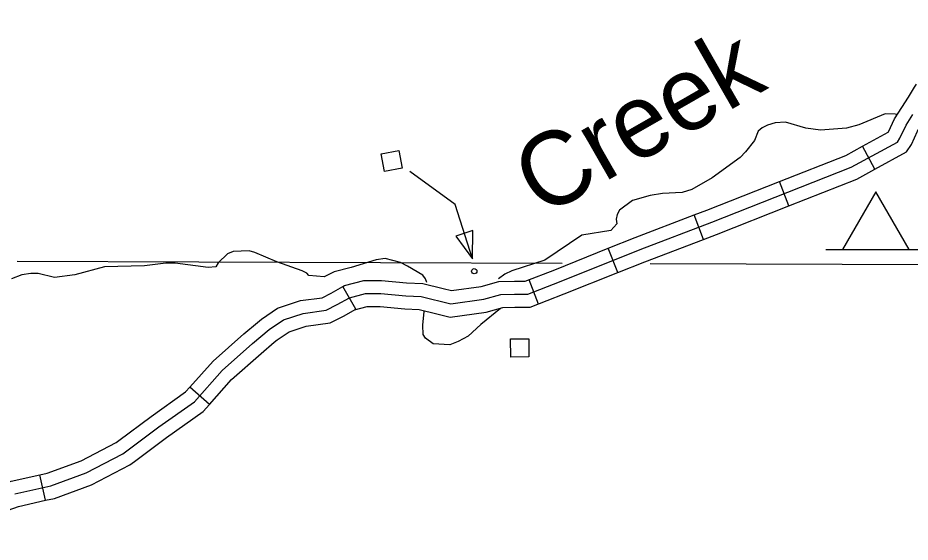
# Model space of a CAD drawing. Extents: x -19 to 366, y -4 to 359.
# Drawn here: x 136.395 to 137.366, y 192.721 to 193.292 of the extents above; entities that cross this region are included whole.
import ezdxf

# ---------------------------------------------------------------- set-up
doc = ezdxf.new("R2010")
doc.units = 0
for name, color, linetype in [('21', 7, 'Continuous'), ('60', 7, 'Continuous'), ('R_Axis Annot', 7, 'Continuous'), ('R_ROW Annot', 7, 'Continuous'), ('R_Temp Easement', 7, 'Continuous'), ('Sheet Fence', 7, 'Continuous'), ('T_Indications', 7, 'Continuous')]:
    doc.layers.add(name, color=color, linetype=linetype)

msp = doc.modelspace()

# ---------------------------------------------------------------- linework, layer by layer
at = {"layer": '21'}
for points in [[(136.79383, 193.12435), (136.79019, 193.14373), (136.80963, 193.14738), (136.81327, 193.128)], [(136.89013, 193.05998), (136.87174, 193.05405), (136.88983, 193.02944)], [(136.95095, 192.94219), (136.95113, 192.92248), (136.93136, 192.92229), (136.93118, 192.942)]]:
    msp.add_lwpolyline(points, close=True, dxfattribs=at)
msp.add_lwpolyline([(136.88983, 193.02944), (136.87086, 193.08829), (136.82153, 193.12437)], dxfattribs=at)
msp.add_circle((136.89166, 193.01575), 0.00284, dxfattribs=at)
at = {"layer": '60'}
msp.add_line((137.2746, 193.03954), (137.38326, 193.03954), dxfattribs=at)
msp.add_lwpolyline([(137.29271, 193.03954), (137.36515, 193.03954), (137.32893, 193.10228)], close=True, dxfattribs=at)
at = {"layer": 'R_Axis Annot'}
for points in [[(136.98752, 193.02417), (136.39393, 193.02618)], [(137.39691, 193.02279), (137.08328, 193.02385)]]:
    msp.add_lwpolyline(points, dxfattribs=at)
at = {"layer": 'R_ROW Annot'}
for p, q in [((137.32783, 193.12685), (137.31425, 193.15181)), ((137.23433, 193.08706), (137.22392, 193.11349)), ((137.14111, 193.05048), (137.13096, 193.07702)), ((137.04809, 193.01438), (137.03753, 193.04075)), ((136.96162, 192.98003), (136.95127, 193.00648))]:
    msp.add_line(p, q, dxfattribs=at)
for points in [[(137.31425, 193.15181), (137.34247, 193.16716), (137.34263, 193.16741), (137.34935, 193.18177), (137.35714, 193.19412), (137.36434, 193.20534), (137.37102, 193.21627), (137.37321, 193.21955)], [(137.32783, 193.12685), (137.36242, 193.14567), (137.36756, 193.15364), (137.37433, 193.16812), (137.3811, 193.17886), (137.38842, 193.19026), (137.39497, 193.20098), (137.39685, 193.2038)], [(137.35245, 193.15641), (137.35509, 193.16053), (137.36184, 193.17495), (137.36912, 193.18649)], [(136.94986, 192.99068), (136.98444, 193.00421), (137.0722, 193.03933), (137.15015, 193.06915), (137.30211, 193.12904), (137.35245, 193.15641)], [(137.22391, 193.11349), (137.29609, 193.14193), (137.31425, 193.15181)], [(137.23433, 193.08706), (137.30813, 193.11614), (137.32783, 193.12685)], [(137.13096, 193.07702), (137.14501, 193.08239), (137.22391, 193.11349)], [(137.14111, 193.05048), (137.15529, 193.05591), (137.23433, 193.08706)], [(137.03753, 193.04075), (137.06702, 193.05255), (137.13096, 193.07702)], [(137.04809, 193.01438), (137.07738, 193.0261), (137.14111, 193.05048)], [(136.94718, 193.00488), (136.97921, 193.01742), (137.03753, 193.04075)], [(136.95255, 192.97647), (136.98967, 192.991), (137.04809, 193.01438)]]:
    msp.add_lwpolyline(points, dxfattribs=at)
at = {"layer": 'R_Temp Easement'}
for points in [[(137.35224, 193.1865), (137.34982, 193.18682), (137.33923, 193.18716), (137.31054, 193.17529), (137.29694, 193.17145), (137.26859, 193.16944), (137.2527, 193.17166), (137.23037, 193.17802), (137.21941, 193.17722), (137.2111, 193.17491), (137.20506, 193.17186), (137.20091, 193.16843), (137.1968, 193.15817), (137.18702, 193.14561), (137.181, 193.13952), (137.15084, 193.1174), (137.12858, 193.10479), (137.11801, 193.10134), (137.09646, 193.1005), (137.08324, 193.09817), (137.06398, 193.09279), (137.04965, 193.08211), (137.0474, 193.07755), (137.04629, 193.07261), (137.04707, 193.06731), (137.04029, 193.06007), (137.00893, 193.05502), (136.96859, 193.02793), (136.93272, 193.01603), (136.92479, 193.01259), (136.91813, 193.00742)], [(136.84014, 193.00331), (136.83865, 193.0076), (136.83569, 193.01156), (136.81901, 193.02131), (136.8115, 193.0253), (136.79447, 193.02971), (136.78473, 193.0282), (136.7577, 193.01966), (136.73909, 193.01519), (136.72813, 193.00979), (136.71171, 193.0112), (136.70924, 193.01367), (136.70411, 193.01632), (136.67682, 193.02603), (136.65292, 193.03599), (136.64671, 193.0378), (136.62931, 193.03723)], [(136.62931, 193.03723), (136.62289, 193.03455), (136.61272, 193.02502), (136.6101, 193.02046), (136.60178, 193.01967), (136.56584, 193.02447), (136.55601, 193.02443), (136.53258, 193.02168), (136.4891, 193.02038), (136.45662, 193.01191), (136.4347, 193.00879), (136.41691, 193.01328), (136.40897, 193.01325), (136.39914, 193.01169), (136.38782, 193.00747)], [(136.83848, 192.94275), (136.83619, 192.94691), (136.83577, 192.95715), (136.83722, 192.97196), (136.83706, 192.97256)], [(136.92026, 192.9751), (136.89891, 192.95777), (136.88498, 192.9452), (136.87404, 192.93909), (136.86498, 192.93564), (136.84682, 192.93671), (136.83848, 192.94275)]]:
    msp.add_lwpolyline(points, dxfattribs=at)
at = {"layer": 'Sheet Fence'}
for points in [[(139.44064, 1.53154), (139.25106, 10.14733), (139.06082, 18.76327), (138.86992, 27.37935), (138.67836, 35.99557), (138.48613, 44.61194), (138.29325, 53.22845), (138.09971, 61.84511), (137.9055, 70.46191), (137.71065, 79.07885), (137.51513, 87.69595), (137.31896, 96.31318), (137.12214, 104.93057), (136.92466, 113.54809), (136.72653, 122.16577), (136.52775, 130.78359), (136.32832, 139.40156), (136.12824, 148.01968), (135.9275, 156.63794), (135.72612, 165.25636), (135.5241, 173.87492), (135.32143, 182.49362), (135.11811, 191.11248), (134.91415, 199.73149), (134.70954, 208.35064), (134.50429, 216.96995), (134.2984, 225.5894), (134.09187, 234.209), (133.8847, 242.82876), (133.6769, 251.44866), (133.46845, 260.06872), (133.25937, 268.68892), (133.04965, 277.30928), (132.8393, 285.92978), (132.62831, 294.55044), (132.41669, 303.17125), (132.20444, 311.79221), (131.99156, 320.41333), (131.77805, 329.0346), (131.56391, 337.65601), (131.34914, 346.27759)], [(0, 189.51617), (7.11214, 189.52059), (14.22427, 189.53386), (21.33637, 189.55597), (28.44845, 189.58693), (35.56048, 189.62672), (42.67245, 189.67537), (49.78436, 189.73285), (56.89619, 189.79918), (64.00793, 189.87436), (71.11958, 189.95838), (78.23111, 190.05124), (85.34253, 190.15294), (92.45381, 190.26349), (99.56495, 190.38288), (106.67593, 190.51112), (113.78675, 190.6482), (120.89739, 190.79412), (128.00785, 190.94888), (135.11811, 191.11248), (142.22816, 191.28493), (149.33799, 191.46621), (156.44759, 191.65634), (163.55694, 191.85531), (170.66605, 192.06312), (177.77489, 192.27977), (184.88345, 192.50526), (191.99173, 192.73959), (199.09971, 192.98276), (206.20739, 193.23477), (213.31474, 193.49561), (220.42177, 193.7653), (227.52845, 194.04382), (234.63479, 194.33118), (241.74076, 194.62738), (248.84635, 194.93241), (255.95157, 195.24628), (263.05638, 195.56898), (270.16079, 195.90052), (277.26478, 196.24089), (284.36834, 196.5901), (291.47147, 196.94814), (298.57414, 197.31501), (305.67635, 197.69072), (312.77809, 198.07525), (319.87934, 198.46862), (326.9801, 198.87082), (334.08035, 199.28185), (341.18009, 199.7017)]]:
    msp.add_spline(points, degree=3, dxfattribs=at)
at = {"layer": 'T_Indications'}
for p, q in [((136.7626, 192.97441), (136.74867, 192.99917)), ((136.60332, 192.87072), (136.5821, 192.8896)), ((136.42495, 192.76631), (136.41876, 192.79404))]:
    msp.add_line(p, q, dxfattribs=at)
for points in [[(136.65562, 192.96009), (136.65993, 192.96372), (136.67759, 192.97566), (136.70236, 192.98376), (136.72617, 192.98694), (136.73581, 192.99193), (136.74867, 192.99917)], [(136.74866, 192.99916), (136.7505, 193.0002), (136.77152, 193.00571), (136.79065, 193.00571), (136.81804, 193.00318), (136.83573, 193.00229), (136.85763, 192.99695)], [(136.85763, 192.99695), (136.86685, 192.99471), (136.89908, 192.99921), (136.91857, 193.00441), (136.93541, 193.00487), (136.94718, 193.00488)], [(136.39142, 192.77337), (136.43053, 192.78212), (136.46922, 192.79627), (136.50916, 192.81708), (136.54827, 192.84622), (136.58696, 192.8737), (136.61733, 192.90783), (136.6502, 192.93697), (136.66851, 192.95237), (136.6839, 192.96278), (136.70553, 192.96986), (136.7305, 192.97319), (136.74256, 192.97943), (136.75588, 192.98692), (136.77335, 192.9915), (136.78999, 192.9915), (136.81703, 192.98901), (136.83368, 192.98817), (136.86613, 192.98026), (136.90191, 192.98526), (136.92063, 192.99025), (136.93561, 192.99067), (136.94986, 192.99068)], [(136.67391, 192.93836), (136.67708, 192.94102), (136.69021, 192.9499), (136.70871, 192.95595), (136.73483, 192.95943), (136.74931, 192.96693), (136.7626, 192.97441)], [(136.76125, 192.97365), (136.77518, 192.9773), (136.78934, 192.9773), (136.81603, 192.97483), (136.83162, 192.97405), (136.8509, 192.96935)], [(136.8509, 192.96935), (136.8654, 192.96582), (136.90473, 192.97131), (136.92269, 192.9761), (136.93581, 192.97647), (136.95255, 192.97647)], [(136.5821, 192.8896), (136.60728, 192.9179), (136.64091, 192.94772), (136.65562, 192.96009)], [(136.60332, 192.87072), (136.62739, 192.89776), (136.65949, 192.92622), (136.67391, 192.93836)], [(136.50458, 192.83139), (136.53991, 192.85771), (136.57742, 192.88434), (136.5821, 192.8896)], [(136.52156, 192.8086), (136.55663, 192.83474), (136.5965, 192.86305), (136.60332, 192.87072)], [(136.41876, 192.79404), (136.42652, 192.79578), (136.46347, 192.80929), (136.50159, 192.82915), (136.50458, 192.83139)], [(136.42495, 192.76631), (136.43454, 192.76846), (136.47497, 192.78325), (136.51674, 192.80501), (136.52156, 192.8086)], [(136.32418, 192.76892), (136.33083, 192.7696), (136.34389, 192.77105), (136.36152, 192.77795), (136.38751, 192.78706), (136.41876, 192.79404)], [(136.32708, 192.74066), (136.33385, 192.74135), (136.35075, 192.74323), (136.3714, 192.75131), (136.39533, 192.75969), (136.42495, 192.76631)]]:
    msp.add_lwpolyline(points, dxfattribs=at)

# ---------------------------------------------------------------- texts
at = {"layer": 'R_Temp Easement'}
msp.add_text('Creek', height=0.08, rotation=29.81359, dxfattribs=at).set_placement((136.96546, 193.07363))

doc.saveas('drawing.dxf')
